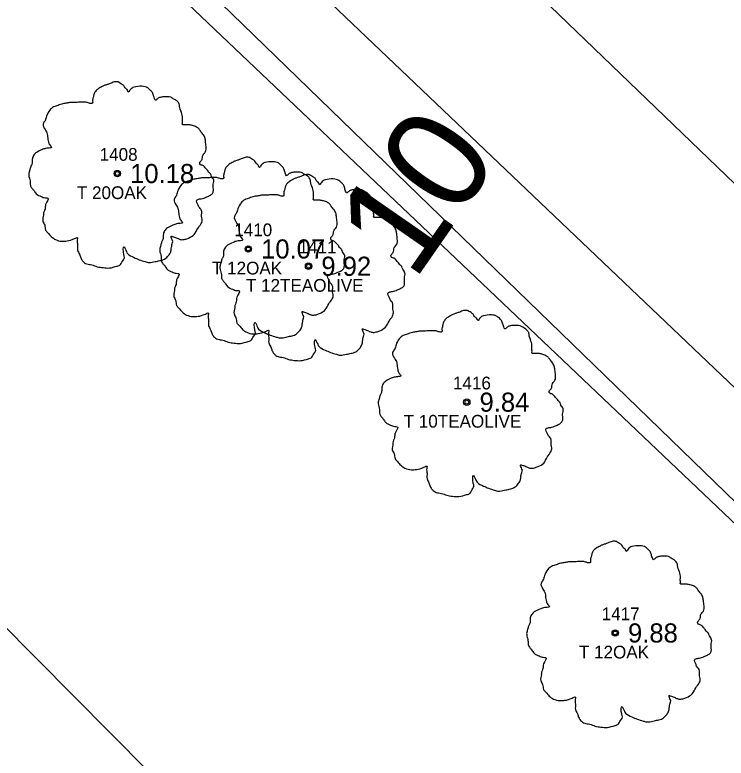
# Model space of a CAD drawing. Extents: x 2608598 to 2610682, y 641451 to 643526.
# Drawn here: x 2608943.4 to 2608999.2, y 643150.2 to 643208.4 of the extents above; entities that cross this region are included whole.
import ezdxf

# ---------------------------------------------------------------- set-up
doc = ezdxf.new("R2010")
doc.units = 0
for name, color, linetype in [('RD_EX_Bldg', 7, 'Continuous'), ('RD_EX_DR_Pipe', 7, 'Continuous'), ('RD_EX_Fence_Other', 7, 'Continuous'), ('RD_EX_Road', 7, 'Continuous'), ('RD_EX_TX_VEG_ELEV', 7, 'Continuous'), ('RD_EX_VEG', 7, 'Continuous'), ('RD_EX_VEG_txCode', 7, 'Continuous'), ('RD_HC_Cl', 7, 'Continuous'), ('RD_HC_TX_Sta50', 7, 'Continuous'), ('RD_SMD_Locator', 7, 'Continuous')]:
    doc.layers.add(name, color=color, linetype=linetype)

msp = doc.modelspace()

# ---------------------------------------------------------------- linework, layer by layer
at = {"layer": 'RD_EX_Bldg'}
msp.add_lwpolyline([(2608921.816, 643181.484), (2608956.787, 643146.205), (2608904.138, 643093.65), (2608869.167, 643128.93), (2608921.816, 643181.484)], dxfattribs=at)
at = {"layer": 'RD_EX_DR_Pipe'}
msp.add_line((2608897.517, 643265.845), (2609033.537, 643136.49), dxfattribs=at)
at = {"layer": 'RD_EX_Fence_Other'}
msp.add_lwpolyline([(2608929.733, 643236.719), (2608949.247, 643219.372), (2609021.489, 643149.273), (2609029.568, 643141.046), (2609030.561, 643134.386), (2609028.416, 643127.37), (2609017.458, 643118.156)], dxfattribs=at)
at = {"layer": 'RD_EX_Road'}
msp.add_lwpolyline([(2608806.889, 643364.989), (2608810.184, 643361.1), (2608820.754, 643351.249), (2608881.81, 643292.235), (2608917.833, 643257.495), (2608933.208, 643242.709), (2608954.068, 643222.833), (2609026.064, 643154.189), (2609039.601, 643139.963), (2609073.879, 643106.954), (2609100.48, 643081.888), (2609124.194, 643058.866), (2609171.612, 643013.711), (2609183.195, 643002.284), (2609197.913, 642988.365), (2609247.586, 642940.954), (2609328.02, 642863.599), (2609402.609, 642790.299), (2609474.235, 642720.69), (2609483.838, 642711.579), (2609495.782, 642699.917), (2609509.808, 642686.45)], dxfattribs=at)
at = {"layer": 'RD_EX_VEG'}
for centre, radius in [((2608951.466, 643195.98), 0.25), ((2608951.453, 643195.961), 0.0001), ((2608961.728, 643190.068), 0.25), ((2608961.716, 643190.049), 0.0001), ((2608966.449, 643188.714), 0.25), ((2608966.437, 643188.695), 0.0001), ((2608978.845, 643178.059), 0.25), ((2608978.833, 643178.041), 0.0001), ((2608990.477, 643159.965), 0.25), ((2608990.464, 643159.946), 0.0001)]:
    msp.add_circle(centre, radius, dxfattribs=at)
for points in [[(2608951.598, 643203.147), (2608951.298, 643203.172), (2608950.973, 643203.072), (2608950.723, 643202.972), (2608950.498, 643202.897), (2608950.273, 643202.797), (2608949.973, 643202.622), (2608949.748, 643202.422), (2608949.623, 643202.172), (2608949.573, 643201.947), (2608949.524, 643201.673), (2608949.524, 643201.498), (2608949.399, 643201.473), (2608949.249, 643201.498), (2608948.999, 643201.573), (2608948.749, 643201.573), (2608948.499, 643201.573), (2608948.149, 643201.548), (2608947.799, 643201.548), (2608947.524, 643201.498), (2608947.2, 643201.448), (2608946.825, 643201.323), (2608946.475, 643201.198), (2608946.175, 643200.948), (2608945.925, 643200.473), (2608945.8, 643200.123), (2608945.65, 643199.873), (2608945.8, 643199.424), (2608945.975, 643199.074), (2608946, 643198.874), (2608946.075, 643198.449), (2608946.175, 643198.224), (2608946.3, 643198.024), (2608946.225, 643197.999), (2608945.85, 643197.949), (2608945.55, 643197.849), (2608945.125, 643197.624), (2608944.901, 643197.399), (2608944.801, 643197.075), (2608944.776, 643196.725), (2608944.676, 643196.525), (2608944.601, 643196.25), (2608944.576, 643196.175), (2608944.526, 643195.85), (2608944.626, 643195.4), (2608944.651, 643195.05), (2608944.776, 643194.826), (2608944.926, 643194.651), (2608945.1, 643194.401), (2608945.5, 643194.176), (2608945.825, 643194.076), (2608946.025, 643194.051), (2608945.85, 643193.551), (2608945.8, 643193.201), (2608945.675, 643192.801), (2608945.675, 643192.727), (2608945.625, 643192.252), (2608945.775, 643191.927), (2608945.85, 643191.552), (2608946.025, 643191.327), (2608946.3, 643191.027), (2608946.625, 643190.802), (2608947.125, 643190.677), (2608947.524, 643190.702), (2608948.099, 643190.877), (2608948.349, 643190.952), (2608948.324, 643190.777), (2608948.349, 643190.402), (2608948.349, 643189.978), (2608948.499, 643189.653), (2608948.599, 643189.378), (2608948.749, 643189.128), (2608949.074, 643188.903), (2608949.474, 643188.828), (2608949.898, 643188.678), (2608950.348, 643188.603), (2608950.848, 643188.578), (2608951.448, 643188.728), (2608951.723, 643188.853), (2608951.823, 643189.028), (2608952.022, 643189.403), (2608951.972, 643189.628), (2608951.997, 643190.228), (2608952.097, 643190.053), (2608952.272, 643189.703), (2608952.772, 643189.403), (2608953.172, 643189.228), (2608953.647, 643189.078), (2608953.947, 643189.003), (2608954.421, 643189.078), (2608954.796, 643189.153), (2608955.171, 643189.278), (2608955.471, 643189.553), (2608955.646, 643189.828), (2608955.696, 643190.103), (2608955.771, 643190.477), (2608955.821, 643190.652)], [(2608955.821, 643190.652), (2608955.746, 643190.827), (2608955.696, 643191.077), (2608955.771, 643191.052), (2608955.946, 643191.002), (2608956.221, 643190.877), (2608956.446, 643190.802), (2608956.77, 643190.827), (2608957.045, 643190.927), (2608957.495, 643191.202), (2608957.77, 643191.677), (2608958.045, 643192.077), (2608958.12, 643192.402), (2608958.07, 643192.627), (2608958.045, 643193.126), (2608957.845, 643193.376), (2608957.795, 643193.501), (2608957.695, 643193.901), (2608957.77, 643193.951), (2608958.045, 643194.001), (2608958.42, 643194.126), (2608958.695, 643194.251), (2608958.919, 643194.426), (2608958.994, 643194.651), (2608958.969, 643195.05), (2608959.019, 643195.45), (2608958.944, 643195.6), (2608958.844, 643195.75), (2608958.769, 643195.95), (2608958.62, 643196.1), (2608958.52, 643196.25), (2608958.42, 643196.35), (2608958.295, 643196.5), (2608958.12, 643196.625), (2608957.97, 643196.675), (2608957.92, 643196.825), (2608958.07, 643197.025), (2608958.12, 643197.125), (2608958.145, 643197.349), (2608958.37, 643197.699), (2608958.42, 643198.099), (2608958.37, 643198.524), (2608958.32, 643198.799), (2608958.17, 643199.074), (2608957.97, 643199.324), (2608957.845, 643199.499), (2608957.67, 643199.623), (2608957.345, 643199.748), (2608957.095, 643199.798), (2608956.745, 643199.798), (2608956.545, 643199.848), (2608956.57, 643199.898), (2608956.57, 643200.048), (2608956.57, 643200.323), (2608956.495, 643200.773), (2608956.346, 643201.273), (2608956.346, 643201.298), (2608956.246, 643201.548), (2608956.021, 643201.748), (2608955.846, 643201.847), (2608955.646, 643201.972), (2608955.396, 643201.997), (2608955.096, 643201.997), (2608954.821, 643201.947), (2608954.621, 643201.847), (2608954.446, 643201.723), (2608954.371, 643201.872), (2608954.271, 643202.172), (2608954.221, 643202.322), (2608954.072, 643202.497), (2608953.847, 643202.697), (2608953.397, 643202.822), (2608952.772, 643202.747), (2608952.472, 643202.547), (2608952.322, 643202.372), (2608952.272, 643202.497), (2608952.072, 643202.697), (2608951.972, 643202.872), (2608951.798, 643202.997), (2608951.648, 643203.097), (2608951.548, 643203.147)], [(2608961.86, 643197.235), (2608961.56, 643197.26), (2608961.235, 643197.16), (2608960.985, 643197.06), (2608960.761, 643196.985), (2608960.536, 643196.885), (2608960.236, 643196.711), (2608960.011, 643196.511), (2608959.886, 643196.261), (2608959.836, 643196.036), (2608959.786, 643195.761), (2608959.786, 643195.586), (2608959.661, 643195.561), (2608959.511, 643195.586), (2608959.261, 643195.661), (2608959.011, 643195.661), (2608958.761, 643195.661), (2608958.412, 643195.636), (2608958.062, 643195.636), (2608957.787, 643195.586), (2608957.462, 643195.536), (2608957.087, 643195.411), (2608956.737, 643195.286), (2608956.437, 643195.036), (2608956.188, 643194.562), (2608956.063, 643194.212), (2608955.913, 643193.962), (2608956.063, 643193.512), (2608956.238, 643193.162), (2608956.262, 643192.962), (2608956.337, 643192.537), (2608956.437, 643192.313), (2608956.562, 643192.113), (2608956.487, 643192.088), (2608956.113, 643192.038), (2608955.813, 643191.938), (2608955.388, 643191.713), (2608955.163, 643191.488), (2608955.063, 643191.163), (2608955.038, 643190.813), (2608954.938, 643190.613), (2608954.863, 643190.338), (2608954.838, 643190.263), (2608954.788, 643189.939), (2608954.888, 643189.489), (2608954.913, 643189.139), (2608955.038, 643188.914), (2608955.188, 643188.739), (2608955.363, 643188.489), (2608955.763, 643188.264), (2608956.088, 643188.164), (2608956.287, 643188.139), (2608956.113, 643187.64), (2608956.063, 643187.29), (2608955.938, 643186.89), (2608955.938, 643186.815), (2608955.888, 643186.34), (2608956.038, 643186.015), (2608956.113, 643185.64), (2608956.287, 643185.416), (2608956.562, 643185.116), (2608956.887, 643184.891), (2608957.387, 643184.766), (2608957.787, 643184.791), (2608958.362, 643184.966), (2608958.611, 643185.041), (2608958.586, 643184.866), (2608958.611, 643184.491), (2608958.611, 643184.066), (2608958.761, 643183.741), (2608958.861, 643183.466), (2608959.011, 643183.216), (2608959.336, 643182.992), (2608959.736, 643182.917), (2608960.161, 643182.767), (2608960.611, 643182.692), (2608961.11, 643182.667), (2608961.71, 643182.817), (2608961.985, 643182.942), (2608962.085, 643183.117), (2608962.285, 643183.491), (2608962.235, 643183.716), (2608962.26, 643184.316), (2608962.36, 643184.141), (2608962.535, 643183.791), (2608963.035, 643183.491), (2608963.434, 643183.316), (2608963.909, 643183.166), (2608964.209, 643183.092), (2608964.684, 643183.166), (2608965.059, 643183.241), (2608965.433, 643183.366), (2608965.733, 643183.641), (2608965.908, 643183.916), (2608965.958, 643184.191), (2608966.033, 643184.566), (2608966.083, 643184.741)], [(2608966.083, 643184.741), (2608966.008, 643184.916), (2608965.958, 643185.166), (2608966.033, 643185.141), (2608966.208, 643185.091), (2608966.483, 643184.966), (2608966.708, 643184.891), (2608967.033, 643184.916), (2608967.308, 643185.016), (2608967.757, 643185.291), (2608968.032, 643185.765), (2608968.307, 643186.165), (2608968.382, 643186.49), (2608968.332, 643186.715), (2608968.307, 643187.215), (2608968.107, 643187.465), (2608968.057, 643187.59), (2608967.957, 643187.989), (2608968.032, 643188.039), (2608968.307, 643188.089), (2608968.682, 643188.214), (2608968.957, 643188.339), (2608969.182, 643188.514), (2608969.257, 643188.739), (2608969.232, 643189.139), (2608969.282, 643189.539), (2608969.207, 643189.689), (2608969.107, 643189.839), (2608969.032, 643190.039), (2608968.882, 643190.188), (2608968.782, 643190.338), (2608968.682, 643190.438), (2608968.557, 643190.588), (2608968.382, 643190.713), (2608968.232, 643190.763), (2608968.182, 643190.913), (2608968.332, 643191.113), (2608968.382, 643191.213), (2608968.407, 643191.438), (2608968.632, 643191.788), (2608968.682, 643192.188), (2608968.632, 643192.612), (2608968.582, 643192.887), (2608968.432, 643193.162), (2608968.232, 643193.412), (2608968.107, 643193.587), (2608967.932, 643193.712), (2608967.608, 643193.837), (2608967.358, 643193.887), (2608967.008, 643193.887), (2608966.808, 643193.937), (2608966.833, 643193.987), (2608966.833, 643194.137), (2608966.833, 643194.412), (2608966.758, 643194.861), (2608966.608, 643195.361), (2608966.608, 643195.386), (2608966.508, 643195.636), (2608966.283, 643195.836), (2608966.108, 643195.936), (2608965.908, 643196.061), (2608965.658, 643196.086), (2608965.359, 643196.086), (2608965.084, 643196.036), (2608964.884, 643195.936), (2608964.709, 643195.811), (2608964.634, 643195.961), (2608964.534, 643196.261), (2608964.484, 643196.411), (2608964.334, 643196.586), (2608964.109, 643196.786), (2608963.659, 643196.91), (2608963.035, 643196.836), (2608962.735, 643196.636), (2608962.585, 643196.461), (2608962.535, 643196.586), (2608962.335, 643196.786), (2608962.235, 643196.96), (2608962.06, 643197.085), (2608961.91, 643197.185), (2608961.81, 643197.235)], [(2608966.581, 643195.881), (2608966.281, 643195.906), (2608965.957, 643195.806), (2608965.707, 643195.706), (2608965.482, 643195.631), (2608965.257, 643195.531), (2608964.957, 643195.356), (2608964.732, 643195.156), (2608964.607, 643194.906), (2608964.557, 643194.681), (2608964.507, 643194.407), (2608964.507, 643194.232), (2608964.382, 643194.207), (2608964.232, 643194.232), (2608963.982, 643194.307), (2608963.733, 643194.307), (2608963.483, 643194.307), (2608963.133, 643194.282), (2608962.783, 643194.282), (2608962.508, 643194.232), (2608962.183, 643194.182), (2608961.808, 643194.057), (2608961.459, 643193.932), (2608961.159, 643193.682), (2608960.909, 643193.207), (2608960.784, 643192.857), (2608960.634, 643192.607), (2608960.784, 643192.158), (2608960.959, 643191.808), (2608960.984, 643191.608), (2608961.059, 643191.183), (2608961.159, 643190.958), (2608961.284, 643190.758), (2608961.209, 643190.733), (2608960.834, 643190.683), (2608960.534, 643190.583), (2608960.109, 643190.358), (2608959.884, 643190.133), (2608959.784, 643189.809), (2608959.759, 643189.459), (2608959.659, 643189.259), (2608959.584, 643188.984), (2608959.559, 643188.909), (2608959.509, 643188.584), (2608959.609, 643188.134), (2608959.634, 643187.784), (2608959.759, 643187.56), (2608959.909, 643187.385), (2608960.084, 643187.135), (2608960.484, 643186.91), (2608960.809, 643186.81), (2608961.009, 643186.785), (2608960.834, 643186.285), (2608960.784, 643185.935), (2608960.659, 643185.535), (2608960.659, 643185.461), (2608960.609, 643184.986), (2608960.759, 643184.661), (2608960.834, 643184.286), (2608961.009, 643184.061), (2608961.284, 643183.761), (2608961.608, 643183.536), (2608962.108, 643183.411), (2608962.508, 643183.436), (2608963.083, 643183.611), (2608963.333, 643183.686), (2608963.308, 643183.511), (2608963.333, 643183.136), (2608963.333, 643182.712), (2608963.483, 643182.387), (2608963.583, 643182.112), (2608963.733, 643181.862), (2608964.057, 643181.637), (2608964.457, 643181.562), (2608964.882, 643181.412), (2608965.332, 643181.337), (2608965.832, 643181.312), (2608966.431, 643181.462), (2608966.706, 643181.587), (2608966.806, 643181.762), (2608967.006, 643182.137), (2608966.956, 643182.362), (2608966.981, 643182.962), (2608967.081, 643182.787), (2608967.256, 643182.437), (2608967.756, 643182.137), (2608968.156, 643181.962), (2608968.63, 643181.812), (2608968.93, 643181.737), (2608969.405, 643181.812), (2608969.78, 643181.887), (2608970.155, 643182.012), (2608970.455, 643182.287), (2608970.63, 643182.562), (2608970.68, 643182.837), (2608970.754, 643183.211), (2608970.804, 643183.386)], [(2608970.804, 643183.386), (2608970.73, 643183.561), (2608970.68, 643183.811), (2608970.754, 643183.786), (2608970.929, 643183.736), (2608971.204, 643183.611), (2608971.429, 643183.536), (2608971.754, 643183.561), (2608972.029, 643183.661), (2608972.479, 643183.936), (2608972.754, 643184.411), (2608973.028, 643184.811), (2608973.103, 643185.136), (2608973.053, 643185.361), (2608973.028, 643185.86), (2608972.829, 643186.11), (2608972.779, 643186.235), (2608972.679, 643186.635), (2608972.754, 643186.685), (2608973.028, 643186.735), (2608973.403, 643186.86), (2608973.678, 643186.985), (2608973.903, 643187.16), (2608973.978, 643187.385), (2608973.953, 643187.784), (2608974.003, 643188.184), (2608973.928, 643188.334), (2608973.828, 643188.484), (2608973.753, 643188.684), (2608973.603, 643188.834), (2608973.503, 643188.984), (2608973.403, 643189.084), (2608973.278, 643189.234), (2608973.103, 643189.359), (2608972.954, 643189.409), (2608972.904, 643189.559), (2608973.053, 643189.759), (2608973.103, 643189.859), (2608973.128, 643190.083), (2608973.353, 643190.433), (2608973.403, 643190.833), (2608973.353, 643191.258), (2608973.303, 643191.533), (2608973.153, 643191.808), (2608972.954, 643192.058), (2608972.829, 643192.233), (2608972.654, 643192.357), (2608972.329, 643192.482), (2608972.079, 643192.532), (2608971.729, 643192.532), (2608971.529, 643192.582), (2608971.554, 643192.632), (2608971.554, 643192.782), (2608971.554, 643193.057), (2608971.479, 643193.507), (2608971.329, 643194.007), (2608971.329, 643194.032), (2608971.229, 643194.282), (2608971.004, 643194.482), (2608970.829, 643194.581), (2608970.63, 643194.706), (2608970.38, 643194.731), (2608970.08, 643194.731), (2608969.805, 643194.681), (2608969.605, 643194.581), (2608969.43, 643194.457), (2608969.355, 643194.606), (2608969.255, 643194.906), (2608969.205, 643195.056), (2608969.055, 643195.231), (2608968.83, 643195.431), (2608968.38, 643195.556), (2608967.756, 643195.481), (2608967.456, 643195.281), (2608967.306, 643195.106), (2608967.256, 643195.231), (2608967.056, 643195.431), (2608966.956, 643195.606), (2608966.781, 643195.731), (2608966.631, 643195.831), (2608966.531, 643195.881)], [(2608978.977, 643185.227), (2608978.677, 643185.252), (2608978.353, 643185.152), (2608978.103, 643185.052), (2608977.878, 643184.977), (2608977.653, 643184.877), (2608977.353, 643184.702), (2608977.128, 643184.502), (2608977.003, 643184.252), (2608976.953, 643184.027), (2608976.903, 643183.752), (2608976.903, 643183.577), (2608976.778, 643183.552), (2608976.628, 643183.577), (2608976.378, 643183.652), (2608976.129, 643183.652), (2608975.879, 643183.652), (2608975.529, 643183.627), (2608975.179, 643183.627), (2608974.904, 643183.577), (2608974.579, 643183.527), (2608974.204, 643183.402), (2608973.855, 643183.277), (2608973.555, 643183.028), (2608973.305, 643182.553), (2608973.18, 643182.203), (2608973.03, 643181.953), (2608973.18, 643181.503), (2608973.355, 643181.153), (2608973.38, 643180.953), (2608973.455, 643180.529), (2608973.555, 643180.304), (2608973.68, 643180.104), (2608973.605, 643180.079), (2608973.23, 643180.029), (2608972.93, 643179.929), (2608972.505, 643179.704), (2608972.28, 643179.479), (2608972.18, 643179.154), (2608972.155, 643178.804), (2608972.055, 643178.605), (2608971.98, 643178.33), (2608971.955, 643178.255), (2608971.905, 643177.93), (2608972.005, 643177.48), (2608972.03, 643177.13), (2608972.155, 643176.905), (2608972.305, 643176.73), (2608972.48, 643176.48), (2608972.88, 643176.256), (2608973.205, 643176.156), (2608973.405, 643176.131), (2608973.23, 643175.631), (2608973.18, 643175.281), (2608973.055, 643174.881), (2608973.055, 643174.806), (2608973.005, 643174.331), (2608973.155, 643174.006), (2608973.23, 643173.632), (2608973.405, 643173.407), (2608973.68, 643173.107), (2608974.004, 643172.882), (2608974.504, 643172.757), (2608974.904, 643172.782), (2608975.479, 643172.957), (2608975.729, 643173.032), (2608975.704, 643172.857), (2608975.729, 643172.482), (2608975.729, 643172.057), (2608975.879, 643171.733), (2608975.979, 643171.458), (2608976.129, 643171.208), (2608976.453, 643170.983), (2608976.853, 643170.908), (2608977.278, 643170.758), (2608977.728, 643170.683), (2608978.228, 643170.658), (2608978.827, 643170.808), (2608979.102, 643170.933), (2608979.202, 643171.108), (2608979.402, 643171.483), (2608979.352, 643171.708), (2608979.377, 643172.307), (2608979.477, 643172.132), (2608979.652, 643171.782), (2608980.152, 643171.483), (2608980.552, 643171.308), (2608981.026, 643171.158), (2608981.326, 643171.083), (2608981.801, 643171.158), (2608982.176, 643171.233), (2608982.551, 643171.358), (2608982.851, 643171.633), (2608983.026, 643171.907), (2608983.076, 643172.182), (2608983.15, 643172.557), (2608983.2, 643172.732)], [(2608983.2, 643172.732), (2608983.126, 643172.907), (2608983.076, 643173.157), (2608983.15, 643173.132), (2608983.325, 643173.082), (2608983.6, 643172.957), (2608983.825, 643172.882), (2608984.15, 643172.907), (2608984.425, 643173.007), (2608984.875, 643173.282), (2608985.15, 643173.757), (2608985.424, 643174.156), (2608985.499, 643174.481), (2608985.449, 643174.706), (2608985.424, 643175.206), (2608985.225, 643175.456), (2608985.175, 643175.581), (2608985.075, 643175.981), (2608985.15, 643176.031), (2608985.424, 643176.081), (2608985.799, 643176.206), (2608986.074, 643176.33), (2608986.299, 643176.505), (2608986.374, 643176.73), (2608986.349, 643177.13), (2608986.399, 643177.53), (2608986.324, 643177.68), (2608986.224, 643177.83), (2608986.149, 643178.03), (2608985.999, 643178.18), (2608985.899, 643178.33), (2608985.799, 643178.43), (2608985.674, 643178.58), (2608985.499, 643178.704), (2608985.35, 643178.754), (2608985.3, 643178.904), (2608985.449, 643179.104), (2608985.499, 643179.204), (2608985.524, 643179.429), (2608985.749, 643179.779), (2608985.799, 643180.179), (2608985.749, 643180.604), (2608985.699, 643180.879), (2608985.549, 643181.153), (2608985.35, 643181.403), (2608985.225, 643181.578), (2608985.05, 643181.703), (2608984.725, 643181.828), (2608984.475, 643181.878), (2608984.125, 643181.878), (2608983.925, 643181.928), (2608983.95, 643181.978), (2608983.95, 643182.128), (2608983.95, 643182.403), (2608983.875, 643182.853), (2608983.725, 643183.352), (2608983.725, 643183.377), (2608983.625, 643183.627), (2608983.4, 643183.827), (2608983.225, 643183.927), (2608983.026, 643184.052), (2608982.776, 643184.077), (2608982.476, 643184.077), (2608982.201, 643184.027), (2608982.001, 643183.927), (2608981.826, 643183.802), (2608981.751, 643183.952), (2608981.651, 643184.252), (2608981.601, 643184.402), (2608981.451, 643184.577), (2608981.226, 643184.777), (2608980.776, 643184.902), (2608980.152, 643184.827), (2608979.852, 643184.627), (2608979.702, 643184.452), (2608979.652, 643184.577), (2608979.452, 643184.777), (2608979.352, 643184.952), (2608979.177, 643185.077), (2608979.027, 643185.177), (2608978.927, 643185.227)], [(2608990.609, 643167.132), (2608990.309, 643167.157), (2608989.984, 643167.057), (2608989.734, 643166.957), (2608989.509, 643166.882), (2608989.284, 643166.782), (2608988.985, 643166.607), (2608988.76, 643166.407), (2608988.635, 643166.157), (2608988.585, 643165.933), (2608988.535, 643165.658), (2608988.535, 643165.483), (2608988.41, 643165.458), (2608988.26, 643165.483), (2608988.01, 643165.558), (2608987.76, 643165.558), (2608987.51, 643165.558), (2608987.16, 643165.533), (2608986.81, 643165.533), (2608986.536, 643165.483), (2608986.211, 643165.433), (2608985.836, 643165.308), (2608985.486, 643165.183), (2608985.186, 643164.933), (2608984.936, 643164.458), (2608984.811, 643164.108), (2608984.661, 643163.858), (2608984.811, 643163.409), (2608984.986, 643163.059), (2608985.011, 643162.859), (2608985.086, 643162.434), (2608985.186, 643162.209), (2608985.311, 643162.009), (2608985.236, 643161.984), (2608984.861, 643161.934), (2608984.561, 643161.834), (2608984.137, 643161.609), (2608983.912, 643161.385), (2608983.812, 643161.06), (2608983.787, 643160.71), (2608983.687, 643160.51), (2608983.612, 643160.235), (2608983.587, 643160.16), (2608983.537, 643159.835), (2608983.637, 643159.385), (2608983.662, 643159.036), (2608983.787, 643158.811), (2608983.937, 643158.636), (2608984.112, 643158.386), (2608984.511, 643158.161), (2608984.836, 643158.061), (2608985.036, 643158.036), (2608984.861, 643157.536), (2608984.811, 643157.186), (2608984.686, 643156.787), (2608984.686, 643156.712), (2608984.636, 643156.237), (2608984.786, 643155.912), (2608984.861, 643155.537), (2608985.036, 643155.312), (2608985.311, 643155.012), (2608985.636, 643154.787), (2608986.136, 643154.662), (2608986.536, 643154.687), (2608987.11, 643154.862), (2608987.36, 643154.937), (2608987.335, 643154.762), (2608987.36, 643154.388), (2608987.36, 643153.963), (2608987.51, 643153.638), (2608987.61, 643153.363), (2608987.76, 643153.113), (2608988.085, 643152.888), (2608988.485, 643152.813), (2608988.91, 643152.663), (2608989.359, 643152.588), (2608989.859, 643152.563), (2608990.459, 643152.713), (2608990.734, 643152.838), (2608990.834, 643153.013), (2608991.034, 643153.388), (2608990.984, 643153.613), (2608991.009, 643154.213), (2608991.109, 643154.038), (2608991.284, 643153.688), (2608991.783, 643153.388), (2608992.183, 643153.213), (2608992.658, 643153.063), (2608992.958, 643152.988), (2608993.433, 643153.063), (2608993.807, 643153.138), (2608994.182, 643153.263), (2608994.482, 643153.538), (2608994.657, 643153.813), (2608994.707, 643154.088), (2608994.782, 643154.463), (2608994.832, 643154.637)], [(2608994.832, 643154.637), (2608994.757, 643154.812), (2608994.707, 643155.062), (2608994.782, 643155.037), (2608994.957, 643154.987), (2608995.232, 643154.862), (2608995.457, 643154.787), (2608995.782, 643154.812), (2608996.056, 643154.912), (2608996.506, 643155.187), (2608996.781, 643155.662), (2608997.056, 643156.062), (2608997.131, 643156.387), (2608997.081, 643156.612), (2608997.056, 643157.111), (2608996.856, 643157.361), (2608996.806, 643157.486), (2608996.706, 643157.886), (2608996.781, 643157.936), (2608997.056, 643157.986), (2608997.431, 643158.111), (2608997.706, 643158.236), (2608997.931, 643158.411), (2608998.006, 643158.636), (2608997.981, 643159.036), (2608998.031, 643159.435), (2608997.956, 643159.585), (2608997.856, 643159.735), (2608997.781, 643159.935), (2608997.631, 643160.085), (2608997.531, 643160.235), (2608997.431, 643160.335), (2608997.306, 643160.485), (2608997.131, 643160.61), (2608996.981, 643160.66), (2608996.931, 643160.81), (2608997.081, 643161.01), (2608997.131, 643161.11), (2608997.156, 643161.335), (2608997.381, 643161.684), (2608997.431, 643162.084), (2608997.381, 643162.509), (2608997.331, 643162.784), (2608997.181, 643163.059), (2608996.981, 643163.309), (2608996.856, 643163.484), (2608996.681, 643163.609), (2608996.356, 643163.734), (2608996.106, 643163.783), (2608995.757, 643163.783), (2608995.557, 643163.833), (2608995.582, 643163.883), (2608995.582, 643164.033), (2608995.582, 643164.308), (2608995.507, 643164.758), (2608995.357, 643165.258), (2608995.357, 643165.283), (2608995.257, 643165.533), (2608995.032, 643165.733), (2608994.857, 643165.833), (2608994.657, 643165.958), (2608994.407, 643165.983), (2608994.107, 643165.983), (2608993.832, 643165.933), (2608993.632, 643165.833), (2608993.458, 643165.708), (2608993.383, 643165.858), (2608993.283, 643166.157), (2608993.233, 643166.307), (2608993.083, 643166.482), (2608992.858, 643166.682), (2608992.408, 643166.807), (2608991.783, 643166.732), (2608991.483, 643166.532), (2608991.333, 643166.357), (2608991.284, 643166.482), (2608991.084, 643166.682), (2608990.984, 643166.857), (2608990.809, 643166.982), (2608990.659, 643167.082), (2608990.559, 643167.132)]]:
    msp.add_spline(points, degree=3, dxfattribs=at)
at = {"layer": 'RD_HC_Cl'}
msp.add_line((2608814.812, 643373.733), (2610092.394, 642140.787), dxfattribs=at)
at = {"layer": 'RD_SMD_Locator'}
for centre in [(2608951.466, 643195.98), (2608961.728, 643190.068), (2608966.449, 643188.714), (2608978.845, 643178.059), (2608990.477, 643159.965)]:
    msp.add_circle(centre, 0.15, dxfattribs=at)

# ---------------------------------------------------------------- texts
at = {"layer": 'RD_EX_TX_VEG_ELEV'}
for s, p in [('10.18', (2608952.466, 643195.23)), ('10.07', (2608962.728, 643189.318)), ('9.92', (2608967.449, 643187.964)), ('9.84', (2608979.845, 643177.309)), ('9.88', (2608991.477, 643159.215))]:
    msp.add_text(s, height=1.5, dxfattribs=at).set_placement(p)
at = {"layer": 'RD_EX_VEG_txCode'}
for s, p in [('1408', (2608950.08, 643196.98)), ('T 20OAK', (2608948.292, 643193.98)), ('1410', (2608960.626, 643191.068)), ('1411', (2608965.67, 643189.714)), ('T 12OAK', (2608958.878, 643188.068)), ('T 12TEAOLIVE', (2608961.54, 643186.714)), ('1416', (2608977.759, 643179.059)), ('T 10TEAOLIVE', (2608973.897, 643176.059)), ('1417', (2608989.414, 643160.965)), ('T 12OAK', (2608987.627, 643157.965))]:
    msp.add_text(s, height=1, dxfattribs=at).set_placement(p)
at = {"layer": 'RD_HC_TX_Sta50'}
msp.add_text('10', height=8, rotation=55.23062, dxfattribs=at).set_placement((2608974.7, 643187.453))

doc.saveas('drawing.dxf')
